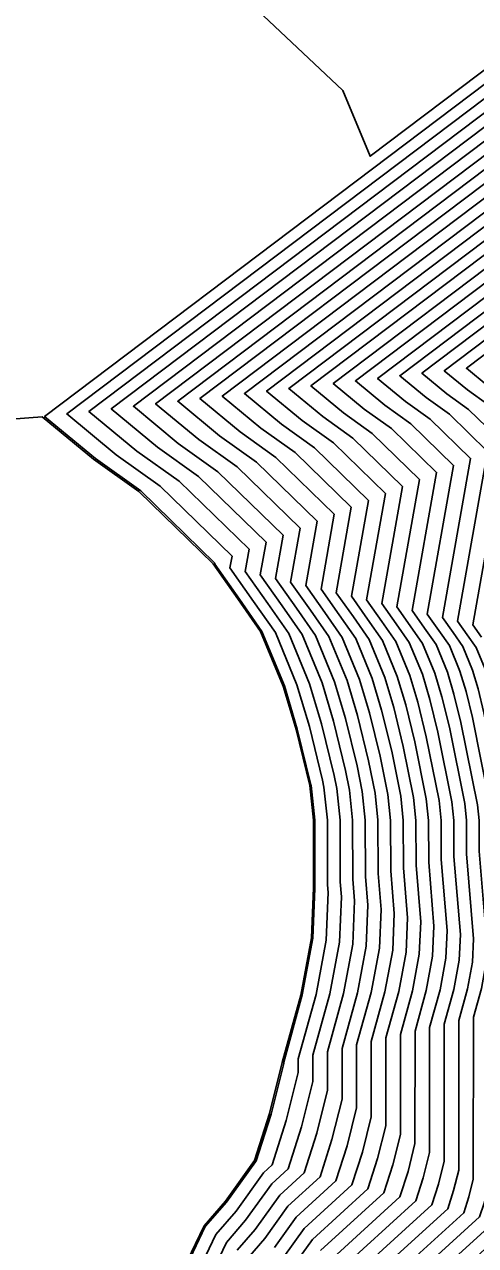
# Model space of a CAD drawing. Extents: x 2188792 to 2191981, y 386090 to 389710.
# Drawn here: x 2189173.8 to 2189201.5, y 386744 to 386819 of the extents above; entities that cross this region are included whole.
import ezdxf

# ---------------------------------------------------------------- set-up
doc = ezdxf.new("R2010")
doc.units = 0
for name, color, linetype in [('DTM Contours Major', 7, 'Continuous'), ('DTM Contours Minor', 7, 'Continuous'), ('PH Exist DTM Breakline', 7, 'Continuous')]:
    doc.layers.add(name, color=color, linetype=linetype)

msp = doc.modelspace()

# ---------------------------------------------------------------- linework, layer by layer
at = {"layer": 'DTM Contours Major'}
for points in [[(2189232.023, 386837.173), (2189176.374, 386795.087), (2189179.406, 386792.571), (2189182.095, 386790.648), (2189186.514, 386786.341), (2189186.387, 386785.625), (2189187.84, 386783.566), (2189189.175, 386781.644), (2189190.5, 386778.433), (2189191.26, 386775.88), (2189192.067, 386772.577), (2189192.153, 386772.149), (2189192.366, 386770.116), (2189192.378, 386766.148), (2189192.417, 386765.671), (2189192.294, 386762.747), (2189191.674, 386759.408), (2189190.582, 386755.457), (2189190.581, 386754.617), (2189189.844, 386751.658), (2189188.978, 386748.932), (2189188.448, 386748.449), (2189186.761, 386746.089), (2189185.527, 386744.659), (2189184.292, 386742.083)], [(2189230.152, 386831.386), (2189183.186, 386795.867), (2189185.746, 386793.743), (2189188.015, 386792.12), (2189191.744, 386788.486), (2189191.045, 386784.533), (2189192.213, 386782.88), (2189193.284, 386781.337), (2189194.348, 386778.758), (2189194.958, 386776.708), (2189195.606, 386774.056), (2189196.082, 386771.695), (2189196.248, 386770.109), (2189196.258, 386767.013), (2189196.472, 386764.379), (2189196.378, 386762.13), (2189195.901, 386759.562), (2189195.061, 386756.523), (2189195.056, 386751.886), (2189194.514, 386749.709), (2189193.876, 386747.702), (2189190.949, 386745.036), (2189189.704, 386743.294)], [(2189228.281, 386825.599), (2189189.999, 386796.647), (2189192.085, 386794.916), (2189193.935, 386793.593), (2189196.974, 386790.63), (2189195.704, 386783.442), (2189196.585, 386782.194), (2189197.393, 386781.029), (2189198.196, 386779.083), (2189198.657, 386777.537), (2189199.146, 386775.535), (2189200.011, 386771.241), (2189200.131, 386770.102), (2189200.137, 386767.877), (2189200.528, 386763.087), (2189200.462, 386761.514), (2189200.128, 386759.717), (2189199.54, 386757.59), (2189199.531, 386749.156), (2189199.183, 386747.759), (2189198.774, 386746.472), (2189193.45, 386741.623)], [(2189226.41, 386819.812), (2189196.811, 386797.427), (2189198.424, 386796.089), (2189199.854, 386795.066), (2189202.204, 386792.775), (2189200.362, 386782.35), (2189200.957, 386781.508), (2189201.503, 386780.722), (2189202.045, 386779.409), (2189202.355, 386778.365), (2189202.685, 386777.014), (2189203.94, 386770.787), (2189204.013, 386770.094), (2189204.017, 386768.742), (2189204.583, 386761.795), (2189204.545, 386760.897), (2189204.355, 386759.871), (2189204.019, 386758.657), (2189204.006, 386746.426), (2189203.853, 386745.81), (2189203.672, 386745.242), (2189195.951, 386738.21)]]:
    msp.add_lwpolyline(points, dxfattribs=at)
at = {"layer": 'DTM Contours Minor'}
for points in [[(2189171.076, 386831.936), (2189174.484, 386828.81), (2189175.891, 386827.93), (2189187.036, 386820.898), (2189193.312, 386814.954), (2189194.993, 386810.917), (2189232.771, 386839.488), (2189233.21, 386839.613), (2189234.937, 386835.052), (2189238.445, 386829.469), (2189241.243, 386824.454), (2189243.826, 386819.639), (2189244.411, 386819.411), (2189246.371, 386815.796), (2189250.335, 386809.732), (2189250.792, 386809.076), (2189252.549, 386804.97), (2189255.393, 386799.859)], [(2189183.574, 386742.432), (2189184.874, 386745.143), (2189186.173, 386746.648), (2189187.947, 386749.132), (2189187.998, 386749.178), (2189188.911, 386752.048), (2189189.686, 386755.163), (2189189.686, 386755.243), (2189190.829, 386759.377), (2189191.478, 386762.871), (2189191.606, 386765.929), (2189191.602, 386765.975), (2189191.59, 386770.118), (2189191.367, 386772.24), (2189191.359, 386772.281), (2189190.52, 386775.715), (2189189.73, 386778.368), (2189188.353, 386781.705), (2189186.966, 386783.704), (2189185.455, 386785.843), (2189185.467, 386785.912), (2189180.911, 386790.353), (2189178.138, 386792.336), (2189175.011, 386794.931), (2189232.397, 386838.331)], [(2189231.648, 386836.016), (2189177.736, 386795.243), (2189180.674, 386792.805), (2189183.279, 386790.942), (2189187.56, 386786.77), (2189187.319, 386785.407), (2189188.715, 386783.429), (2189189.997, 386781.582), (2189191.27, 386778.498), (2189192, 386776.046), (2189192.775, 386772.872), (2189192.939, 386772.058), (2189193.143, 386770.115), (2189193.154, 386766.321), (2189193.228, 386765.412), (2189193.111, 386762.624), (2189192.52, 386759.439), (2189191.478, 386755.67), (2189191.476, 386754.07), (2189190.778, 386751.268), (2189189.958, 386748.686), (2189188.948, 386747.767), (2189187.35, 386745.53), (2189186.18, 386744.175), (2189185.01, 386741.734)], [(2189231.274, 386834.859), (2189179.099, 386795.399), (2189181.942, 386793.04), (2189184.463, 386791.237), (2189188.606, 386787.199), (2189188.25, 386785.188), (2189189.589, 386783.292), (2189190.819, 386781.521), (2189192.039, 386778.563), (2189192.739, 386776.211), (2189193.483, 386773.168), (2189193.725, 386771.967), (2189193.919, 386770.113), (2189193.93, 386766.494), (2189194.039, 386765.154), (2189193.928, 386762.5), (2189193.365, 386759.47), (2189192.374, 386755.883), (2189192.371, 386753.524), (2189191.712, 386750.878), (2189190.937, 386748.44), (2189189.448, 386747.084), (2189187.938, 386744.971), (2189186.834, 386743.691)], [(2189230.9, 386833.701), (2189180.461, 386795.555), (2189183.21, 386793.274), (2189185.647, 386791.531), (2189189.652, 386787.628), (2189189.182, 386784.97), (2189190.464, 386783.155), (2189191.641, 386781.459), (2189192.809, 386778.628), (2189193.479, 386776.377), (2189194.191, 386773.464), (2189194.51, 386771.876), (2189194.696, 386770.112), (2189194.706, 386766.667), (2189194.85, 386764.896), (2189194.745, 386762.377), (2189194.21, 386759.501), (2189193.27, 386756.097), (2189193.266, 386752.978), (2189192.646, 386750.489), (2189191.917, 386748.194), (2189189.948, 386746.401), (2189188.527, 386744.412), (2189187.487, 386743.207)], [(2189230.526, 386832.544), (2189181.824, 386795.711), (2189184.478, 386793.509), (2189186.831, 386791.826), (2189190.698, 386788.057), (2189190.114, 386784.752), (2189191.338, 386783.017), (2189192.462, 386781.398), (2189193.579, 386778.693), (2189194.219, 386776.543), (2189194.898, 386773.76), (2189195.296, 386771.786), (2189195.472, 386770.11), (2189195.482, 386766.84), (2189195.661, 386764.637), (2189195.561, 386762.254), (2189195.056, 386759.532), (2189194.165, 386756.31), (2189194.161, 386752.432), (2189193.58, 386750.099), (2189192.896, 386747.948), (2189190.448, 386745.719), (2189189.116, 386743.853)], [(2189229.778, 386830.229), (2189184.549, 386796.023), (2189187.013, 386793.978), (2189189.199, 386792.415), (2189192.79, 386788.915), (2189191.977, 386784.315), (2189193.087, 386782.743), (2189194.106, 386781.275), (2189195.118, 386778.823), (2189195.698, 386776.874), (2189196.314, 386774.351), (2189196.868, 386771.604), (2189197.025, 386770.107), (2189197.034, 386767.186), (2189197.283, 386764.121), (2189197.195, 386762.007), (2189196.746, 386759.593), (2189195.957, 386756.737), (2189195.951, 386751.34), (2189195.448, 386749.319), (2189194.856, 386747.456), (2189191.449, 386744.353), (2189190.293, 386742.735)], [(2189229.404, 386829.072), (2189185.911, 386796.179), (2189188.281, 386794.212), (2189190.383, 386792.709), (2189193.836, 386789.344), (2189192.909, 386784.097), (2189193.961, 386782.606), (2189194.928, 386781.214), (2189195.888, 386778.888), (2189196.438, 386777.04), (2189197.022, 386774.647), (2189197.654, 386771.513), (2189197.801, 386770.106), (2189197.809, 386767.359), (2189198.094, 386763.862), (2189198.011, 386761.884), (2189197.592, 386759.624), (2189196.853, 386756.95), (2189196.846, 386750.794), (2189196.382, 386748.929), (2189195.835, 386747.21), (2189191.949, 386743.671)], [(2189229.029, 386827.914), (2189187.274, 386796.335), (2189189.549, 386794.447), (2189191.567, 386793.004), (2189194.882, 386789.773), (2189193.841, 386783.878), (2189194.836, 386782.469), (2189195.75, 386781.152), (2189196.657, 386778.953), (2189197.178, 386777.205), (2189197.73, 386774.943), (2189198.44, 386771.422), (2189198.578, 386770.104), (2189198.585, 386767.531), (2189198.905, 386763.604), (2189198.828, 386761.76), (2189198.437, 386759.655), (2189197.749, 386757.163), (2189197.741, 386750.248), (2189197.316, 386748.539), (2189196.815, 386746.964), (2189192.449, 386742.988)], [(2189228.655, 386826.757), (2189188.636, 386796.491), (2189190.817, 386794.681), (2189192.751, 386793.298), (2189195.928, 386790.201), (2189194.772, 386783.66), (2189195.71, 386782.331), (2189196.572, 386781.091), (2189197.427, 386779.018), (2189197.917, 386777.371), (2189198.438, 386775.239), (2189199.225, 386771.332), (2189199.354, 386770.103), (2189199.361, 386767.704), (2189199.716, 386763.345), (2189199.645, 386761.637), (2189199.283, 386759.686), (2189198.644, 386757.377), (2189198.636, 386749.702), (2189198.249, 386748.149), (2189197.794, 386746.718), (2189192.95, 386742.305)], [(2189227.907, 386824.442), (2189191.361, 386796.803), (2189193.353, 386795.15), (2189195.118, 386793.888), (2189198.02, 386791.059), (2189196.636, 386783.223), (2189197.459, 386782.057), (2189198.215, 386780.968), (2189198.966, 386779.148), (2189199.397, 386777.702), (2189199.854, 386775.83), (2189200.797, 386771.15), (2189200.907, 386770.1), (2189200.913, 386768.05), (2189201.339, 386762.829), (2189201.278, 386761.39), (2189200.973, 386759.748), (2189200.436, 386757.803), (2189200.426, 386748.61), (2189200.117, 386747.369), (2189199.754, 386746.226), (2189193.95, 386740.94)], [(2189227.533, 386823.285), (2189192.724, 386796.959), (2189194.621, 386795.385), (2189196.302, 386794.182), (2189199.066, 386791.488), (2189197.567, 386783.005), (2189198.334, 386781.92), (2189199.037, 386780.906), (2189199.736, 386779.213), (2189200.136, 386777.868), (2189200.562, 386776.126), (2189201.583, 386771.059), (2189201.684, 386770.099), (2189201.689, 386768.223), (2189202.15, 386762.57), (2189202.095, 386761.267), (2189201.819, 386759.778), (2189201.332, 386758.017), (2189201.321, 386748.064), (2189201.051, 386746.979), (2189200.733, 386745.98), (2189194.45, 386740.257)], [(2189227.159, 386822.127), (2189194.086, 386797.115), (2189195.888, 386795.62), (2189197.486, 386794.477), (2189200.112, 386791.917), (2189198.499, 386782.787), (2189199.208, 386781.783), (2189199.859, 386780.845), (2189200.505, 386779.278), (2189200.876, 386778.033), (2189201.27, 386776.422), (2189202.369, 386770.968), (2189202.46, 386770.097), (2189202.465, 386768.396), (2189202.961, 386762.312), (2189202.912, 386761.144), (2189202.664, 386759.809), (2189202.228, 386758.23), (2189202.216, 386747.518), (2189201.985, 386746.589), (2189201.713, 386745.734), (2189194.951, 386739.575)], [(2189226.785, 386820.97), (2189195.449, 386797.271), (2189197.156, 386795.854), (2189198.67, 386794.771), (2189201.158, 386792.346), (2189199.431, 386782.568), (2189200.082, 386781.645), (2189200.681, 386780.783), (2189201.275, 386779.344), (2189201.616, 386778.199), (2189201.977, 386776.718), (2189203.154, 386770.878), (2189203.236, 386770.096), (2189203.241, 386768.569), (2189203.772, 386762.054), (2189203.728, 386761.02), (2189203.509, 386759.84), (2189203.123, 386758.443), (2189203.111, 386746.972), (2189202.919, 386746.2), (2189202.693, 386745.488), (2189195.451, 386738.892)], [(2189226.036, 386818.655), (2189198.174, 386797.583), (2189199.692, 386796.323), (2189201.038, 386795.36), (2189203.251, 386793.204), (2189201.294, 386782.132), (2189201.831, 386781.371)], [(2189225.662, 386817.498), (2189199.536, 386797.739), (2189200.96, 386796.558), (2189202.222, 386795.655)], [(2189225.288, 386816.34), (2189200.899, 386797.895), (2189202.228, 386796.792)]]:
    msp.add_lwpolyline(points, dxfattribs=at)
at = {"layer": 'PH Exist DTM Breakline'}
msp.add_lwpolyline([(2189172.951, 386794.754), (2189174.866, 386794.914), (2189178.003, 386792.311), (2189180.785, 386790.322), (2189185.356, 386785.866), (2189186.873, 386783.718), (2189188.266, 386781.712), (2189189.649, 386778.361), (2189190.442, 386775.697), (2189191.284, 386772.249), (2189191.507, 386770.118), (2189191.519, 386765.957), (2189191.391, 386762.884), (2189190.739, 386759.374), (2189189.591, 386755.221), (2189188.811, 386752.09), (2189187.894, 386749.204), (2189186.11, 386746.707), (2189184.804, 386745.195), (2189183.498, 386742.47)], dxfattribs=at)

doc.saveas('drawing.dxf')
